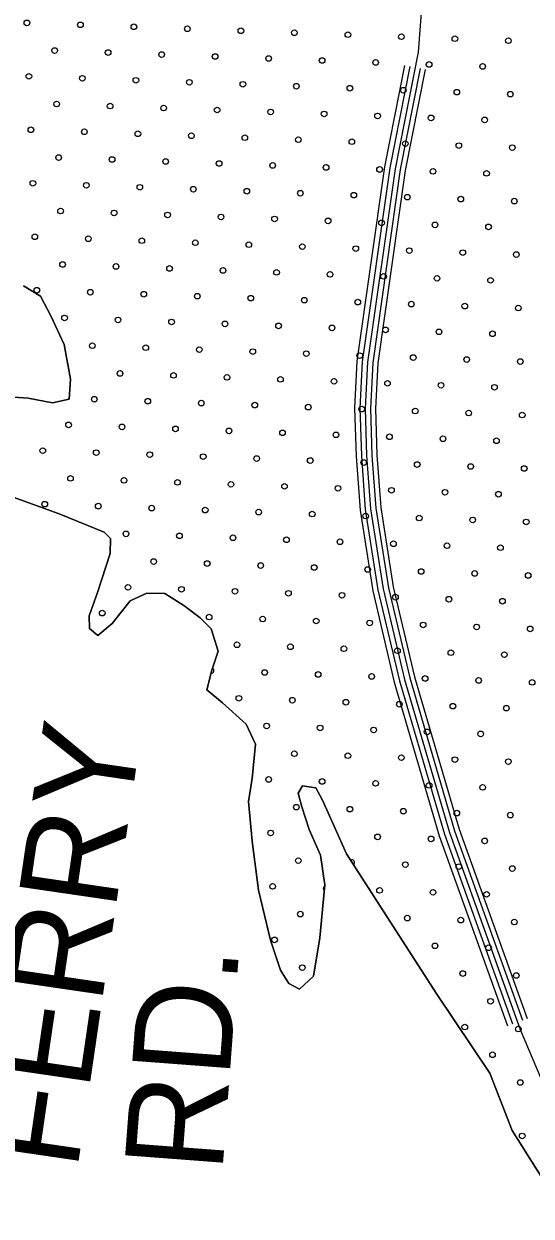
# Model space of a CAD drawing. Extents: x 1788175 to 1969470, y 584502 to 738744.
# Drawn here: x 1843878 to 1845790, y 721261 to 725756 of the extents above; entities that cross this region are included whole.
import ezdxf

# ---------------------------------------------------------------- set-up
doc = ezdxf.new("R2010")
doc.units = 0
for name, color, linetype in [('DESIGN - ROW - Right-of-Way and Easement Labels', 7, 'Continuous'), ('DESIGN - SCRATCH - User 1', 7, 'Continuous'), ('DESIGN - TRAFFIC CONTROL PERMANENT - Pavement Marking Text', 7, 'Continuous'), ('DESIGN - TRANSPORTATION - Edge of Traveled Way', 7, 'Continuous'), ('SURVEY - DRAINAGE - Natural Features', 7, 'Continuous')]:
    doc.layers.add(name, color=color, linetype=linetype)

msp = doc.modelspace()

# ---------------------------------------------------------------- linework, layer by layer
at = {"layer": 'DESIGN - SCRATCH - User 1'}
for points in [[(1843748.1, 724355.1), (1843894.1, 724345), (1843985.9, 724327.6), (1844048.1, 724340.7), (1844053.3, 724416.7), (1844029.3, 724547.3), (1843980.9, 724652.1), (1843940.1, 724728.8), (1843876.7, 724767.8)], [(1845921.2, 721260.8), (1845718.1, 721584.2), (1845633.5, 721799.8), (1845434, 722097.1), (1845094, 722626.9), (1845003.1, 722828.5), (1844977.8, 722875), (1844927.9, 722883.7), (1844911.5, 722855.9), (1844924.7, 722803.6), (1844953.4, 722719.1), (1844995.9, 722622.3), (1845012.1, 722509.9), (1844993, 722309.9), (1844968.7, 722166.1), (1844915.9, 722116.8), (1844876.2, 722137.4), (1844845, 722187.9), (1844806.7, 722300.7), (1844761.7, 722489.6), (1844738.5, 722674.2), (1844724.9, 722824.6), (1844738.2, 722910.5), (1844750.3, 723040.5), (1844715.4, 723115.2), (1844626.6, 723196.6), (1844567.3, 723245.5), (1844586.5, 723319.3), (1844609.7, 723391.1), (1844583, 723475.6), (1844541.6, 723516.3), (1844480.3, 723563.2), (1844408.9, 723608.4), (1844340.9, 723609.4), (1844278.4, 723580.2), (1844211, 723495.1), (1844156.3, 723449.9), (1844124.7, 723476.4), (1844123.4, 723524.4), (1844154.8, 723612.1), (1844203.1, 723759.6), (1844204, 723815.7), (1844180.4, 723840), (1844011.3, 723908.6), (1843796.4, 723985.9)]]:
    msp.add_lwpolyline(points, dxfattribs=at)
at = {"layer": 'DESIGN - TRAFFIC CONTROL PERMANENT - Pavement Marking Text'}
for centre in [(1843889.2, 725759.6), (1844090.8, 725752.1), (1844292.4, 725744.7), (1844494, 725737.2), (1844695.6, 725729.7), (1844897.2, 725722.3), (1845098.8, 725714.8), (1845300.4, 725707.3), (1845502, 725699.9), (1845703.7, 725692.4), (1843993.7, 725655.1), (1844195.3, 725647.6), (1844396.9, 725640.1), (1844598.5, 725632.7), (1844800.1, 725625.2), (1845001.8, 725617.7), (1845203.4, 725610.3), (1845405, 725602.8), (1845606.6, 725595.3), (1843896.6, 725558), (1844098.2, 725550.5), (1844299.9, 725543.1), (1844501.5, 725535.6), (1844703.1, 725528.1), (1844904.7, 725520.7), (1845106.3, 725513.2), (1845307.9, 725505.7), (1845509.5, 725498.3), (1844001.2, 725453.5), (1845711.1, 725490.8), (1844202.8, 725446), (1844404.4, 725438.5), (1844606, 725431.1), (1844807.6, 725423.6), (1845009.2, 725416.1), (1845210.8, 725408.7), (1845412.4, 725401.2), (1845614.1, 725393.7), (1843904.1, 725356.4), (1844105.7, 725348.9), (1844307.3, 725341.5), (1844508.9, 725334), (1844710.5, 725326.5), (1844912.1, 725319.1), (1845113.8, 725311.6), (1845315.4, 725304.1), (1845517, 725296.7), (1845718.6, 725289.2), (1844008.6, 725251.8), (1844210.2, 725244.4), (1844411.9, 725236.9), (1844613.5, 725229.4), (1844815.1, 725222), (1845016.7, 725214.5), (1845218.3, 725207), (1845419.9, 725199.6), (1845621.5, 725192.1), (1843911.6, 725154.8), (1844113.2, 725147.3), (1844314.8, 725139.8), (1844516.4, 725132.4), (1844718, 725124.9), (1844919.6, 725117.4), (1845121.2, 725110), (1845322.8, 725102.5), (1845524.4, 725095), (1844016.1, 725050.2), (1845726.1, 725087.6), (1844217.7, 725042.8), (1844419.3, 725035.3), (1844620.9, 725027.8), (1844822.5, 725020.4), (1845024.2, 725012.9), (1845225.8, 725005.4), (1845427.4, 724998), (1845629, 724990.5), (1843919, 724953.2), (1844120.6, 724945.7), (1844322.3, 724938.2), (1844523.9, 724930.8), (1844725.5, 724923.3), (1844927.1, 724915.8), (1845128.7, 724908.4), (1845330.3, 724900.9), (1845531.9, 724893.4), (1845733.5, 724886), (1844023.6, 724848.6), (1844225.2, 724841.2), (1844426.8, 724833.7), (1844628.4, 724826.2), (1844830, 724818.8), (1845031.6, 724811.3), (1845233.2, 724803.8), (1845434.8, 724796.4), (1845636.5, 724788.9), (1843926.5, 724751.6), (1844128.1, 724744.1), (1844329.7, 724736.6), (1844531.3, 724729.2), (1844732.9, 724721.7), (1844934.5, 724714.2), (1845136.2, 724706.8), (1845337.8, 724699.3), (1845539.4, 724691.8), (1844031, 724647), (1845741, 724684.4), (1844232.6, 724639.6), (1844434.3, 724632.1), (1844635.9, 724624.6), (1844837.5, 724617.2), (1845039.1, 724609.7), (1845240.7, 724602.2), (1845442.3, 724594.7), (1845643.9, 724587.3), (1844135.6, 724542.5), (1844337.2, 724535), (1844538.8, 724527.5), (1844740.4, 724520.1), (1844942, 724512.6), (1845143.6, 724505.1), (1845345.2, 724497.7), (1845546.8, 724490.2), (1845748.5, 724482.7), (1844240.1, 724437.9), (1844441.7, 724430.5), (1844643.3, 724423), (1844844.9, 724415.5), (1845046.6, 724408.1), (1845248.2, 724400.6), (1845449.8, 724393.1), (1845651.4, 724385.7), (1844143, 724340.9), (1844344.7, 724333.4), (1844546.3, 724325.9), (1844747.9, 724318.5), (1844949.5, 724311), (1845151.1, 724303.5), (1845352.7, 724296.1), (1845554.3, 724288.6), (1845755.9, 724281.1), (1844046, 724243.8), (1844247.6, 724236.3), (1844449.2, 724228.9), (1844650.8, 724221.4), (1844852.4, 724213.9), (1845054, 724206.5), (1845255.6, 724199), (1845457.2, 724191.5), (1843948.9, 724146.7), (1845658.9, 724184.1), (1844150.5, 724139.3), (1844352.1, 724131.8), (1844553.7, 724124.3), (1844755.3, 724116.9), (1844957, 724109.4), (1845158.6, 724101.9), (1845360.2, 724094.5), (1845561.8, 724087), (1845763.4, 724079.5), (1844053.4, 724042.2), (1844255, 724034.7), (1844456.7, 724027.3), (1844658.3, 724019.8), (1844859.9, 724012.3), (1845061.5, 724004.9), (1845263.1, 723997.4), (1845464.7, 723989.9), (1845666.3, 723982.5), (1843956.4, 723945.1), (1844158, 723937.6), (1844359.6, 723930.2), (1844561.2, 723922.7), (1844762.8, 723915.2), (1844964.4, 723907.8), (1845166, 723900.3), (1845367.6, 723892.8), (1845569.2, 723885.4), (1845770.9, 723877.9), (1844262.5, 723833.1), (1844464.1, 723825.6), (1844665.7, 723818.2), (1844867.3, 723810.7), (1845069, 723803.2), (1845270.6, 723795.8), (1845472.2, 723788.3), (1845673.8, 723780.8), (1844367.1, 723728.6), (1844568.7, 723721.1), (1844770.3, 723713.6), (1844971.9, 723706.2), (1845173.5, 723698.7), (1845375.1, 723691.2), (1845576.7, 723683.8), (1845778.3, 723676.3), (1844270, 723631.5), (1844471.6, 723624), (1844673.2, 723616.6), (1844874.8, 723609.1), (1845076.4, 723601.6), (1845278, 723594.2), (1845479.6, 723586.7), (1845681.3, 723579.2), (1844172.9, 723534.4), (1844576.1, 723519.5), (1844777.7, 723512), (1844979.4, 723504.6), (1845181, 723497.1), (1845382.6, 723489.6), (1845584.2, 723482.2), (1845785.8, 723474.7), (1844680.7, 723415), (1844882.3, 723407.5), (1845083.9, 723400), (1845285.5, 723392.6), (1845487.1, 723385.1), (1845688.7, 723377.6), (1844785.2, 723310.4), (1844986.8, 723303), (1845188.4, 723295.5), (1845390, 723288), (1845591.6, 723280.5), (1845793.3, 723273.1), (1844688.1, 723213.3), (1844889.7, 723205.9), (1845091.4, 723198.4), (1845293, 723190.9), (1845494.6, 723183.5), (1845696.2, 723176), (1844792.7, 723108.8), (1844994.3, 723101.3), (1845195.9, 723093.9), (1845397.5, 723086.4), (1845599.1, 723078.9), (1844897.2, 723004.3), (1845098.8, 722996.8), (1845300.4, 722989.3), (1845502, 722981.9), (1845703.7, 722974.4), (1844800.1, 722907.2), (1845001.8, 722899.7), (1845203.4, 722892.3), (1845405, 722884.8), (1845606.6, 722877.3), (1844904.7, 722802.7), (1845106.3, 722795.2), (1845307.9, 722787.7), (1845509.5, 722780.3), (1845711.1, 722772.8), (1844807.6, 722705.6), (1845210.8, 722690.7), (1845412.4, 722683.2), (1845614.1, 722675.7), (1844912.1, 722601), (1845315.4, 722586.1), (1845517, 722578.6), (1845718.6, 722571.2), (1844815.1, 722504), (1845218.3, 722489), (1845419.9, 722481.6), (1845621.5, 722474.1), (1844919.6, 722399.4), (1845322.8, 722384.5), (1845524.4, 722377), (1845726.1, 722369.6), (1844822.5, 722302.4), (1845427.4, 722280), (1845629, 722272.5), (1844927.1, 722197.8), (1845531.9, 722175.4), (1845733.5, 722168), (1845636.5, 722070.9), (1845539.4, 721973.8), (1845741, 721966.3), (1845643.9, 721869.3), (1845748.5, 721764.7), (1845755.9, 721563.1)]:
    msp.add_circle(centre, 10.6, dxfattribs=at)
for centre, start, end in [((1844038.5, 724445.4), 343.0729, 37.742), ((1844583.6, 723317.9), 268.8661, 59.4167), ((1845113.8, 722593.6), 310.2256, 115.1524), ((1845016.7, 722496.5), 117.8808, 231.1899), ((1845434.8, 722078.4), 11.2611, 56.4504)]:
    msp.add_arc(centre, 10.6, start, end, dxfattribs=at)
at = {"layer": 'DESIGN - TRANSPORTATION - Edge of Traveled Way'}
for points in [[(1843876.7, 724767.8), (1843940.1, 724728.8), (1843980.9, 724652.1), (1844029.3, 724547.3), (1844053.3, 724416.7), (1844048.1, 724340.7), (1843985.9, 724327.6), (1843894.1, 724345), (1843748.1, 724355.1)], [(1843796.4, 723985.9), (1844011.3, 723908.6), (1844180.4, 723840), (1844204, 723815.7), (1844203.1, 723759.6), (1844154.8, 723612.1), (1844123.4, 723524.4), (1844124.7, 723476.4), (1844156.3, 723449.9), (1844211, 723495.1), (1844278.4, 723580.2), (1844340.9, 723609.4), (1844408.9, 723608.4), (1844480.3, 723563.2), (1844541.6, 723516.3), (1844583, 723475.6), (1844609.7, 723391.1), (1844586.5, 723319.3), (1844567.3, 723245.5), (1844626.6, 723196.6), (1844715.4, 723115.2), (1844750.3, 723040.5), (1844738.2, 722910.5), (1844724.9, 722824.6), (1844738.5, 722674.2), (1844761.7, 722489.6), (1844806.7, 722300.7), (1844845, 722187.9), (1844876.2, 722137.4), (1844915.9, 722116.8), (1844968.7, 722166.1), (1844993, 722309.9), (1845012.1, 722509.9), (1844995.9, 722622.3), (1844953.4, 722719.1), (1844924.7, 722803.6), (1844911.5, 722855.9), (1844927.9, 722883.7), (1844977.8, 722875), (1845003.1, 722828.5), (1845094, 722626.9), (1845434, 722097.1), (1845633.5, 721799.8), (1845718.1, 721584.2), (1845921.2, 721260.8)]]:
    msp.add_lwpolyline(points, dxfattribs=at)
at = {"layer": 'SURVEY - DRAINAGE - Natural Features'}
for points in [[(1845388.7, 725981.2), (1845363.4, 725649.2), (1845276.5, 725209.8), (1845173, 724480.3), (1845164.3, 724306.2), (1845169.5, 724127.9), (1845184.4, 723927.4), (1845231.7, 723626.3), (1845312.4, 723284.6), (1845481.5, 722707.3), (1845748.1, 721964.3), (1845985.5, 721404.1)], [(1845312.7, 725598.7), (1845237.1, 725216.5), (1845133.2, 724484.1), (1845124.3, 724306.6), (1845129.6, 724125.8), (1845144.6, 723922.8), (1845192.5, 723618.5), (1845273.8, 723274.4), (1845443.5, 722694.9), (1845700.4, 721978.9)], [(1845332.3, 725594.8), (1845256.8, 725213.2), (1845153.1, 724482.2), (1845144.3, 724306.4), (1845149.6, 724126.9), (1845164.5, 723925.1), (1845212.1, 723622.4), (1845293.1, 723279.5), (1845462.5, 722701.1), (1845719.2, 721985.7)], [(1845351.9, 725590.9), (1845276.5, 725209.8), (1845173, 724480.3), (1845164.3, 724306.2), (1845169.5, 724127.9), (1845184.4, 723927.4), (1845231.7, 723626.3), (1845312.4, 723284.6), (1845481.5, 722707.3), (1845738, 721992.5)], [(1845371.5, 725587.1), (1845296.2, 725206.5), (1845193, 724478.4), (1845184.3, 724306), (1845189.5, 724128.9), (1845204.3, 723929.7), (1845251.4, 723630.1), (1845331.8, 723289.7), (1845500.6, 722713.5), (1845756.8, 721999.2)], [(1845390.2, 725583.4), (1845315, 725203.3), (1845211.9, 724476.6), (1845203.3, 724305.8), (1845208.5, 724129.9), (1845223.2, 723931.9), (1845270, 723633.8), (1845350.2, 723294.6), (1845518.6, 722719.4), (1845774.7, 722005.6)]]:
    msp.add_lwpolyline(points, dxfattribs=at)

# ---------------------------------------------------------------- texts
at = {"layer": 'DESIGN - ROW - Right-of-Way and Easement Labels'}
for s, rotation, p in [('FERRY', 81.6723, (1844078.4, 721429.6)), ('RD.', 85.6724, (1844625.4, 721421.9))]:
    msp.add_text(s, height=370, rotation=rotation, dxfattribs=at).set_placement(p)

doc.saveas('drawing.dxf')
